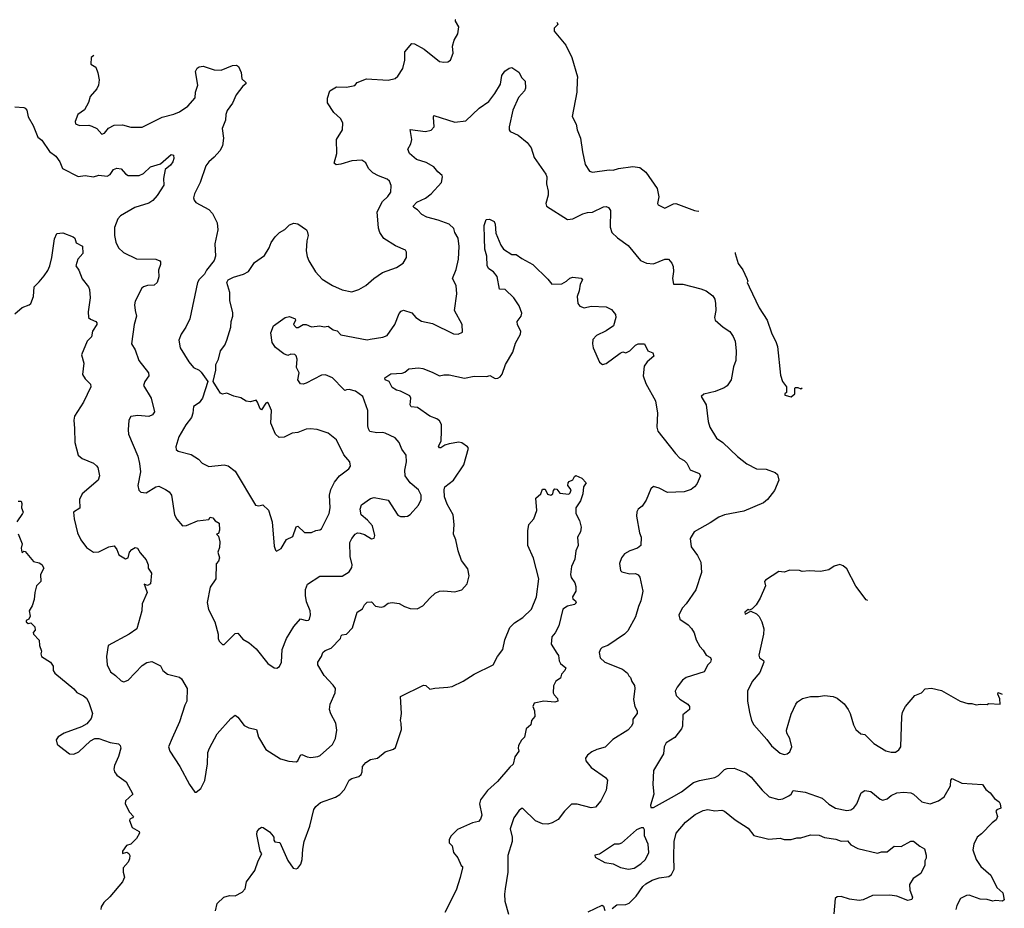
# Model space of a CAD drawing. Extents: x 1933546 to 2138868, y 524910 to 667279.
# Tile 466 of 466: x 2096965 to 2104048, y 629354 to 635747. Entities that reach past the tile are written whole.
import ezdxf

# ---------------------------------------------------------------- set-up
doc = ezdxf.new("R2010")
doc.units = 0

msp = doc.modelspace()

# ---------------------------------------------------------------- linework, layer by layer
at = {"layer": '0CON10XD'}
for points in [[(2097497.4, 635487.9), (2097480, 635475), (2097477.5, 635427.5), (2097512.5, 635405), (2097528, 635365), (2097535.8, 635315), (2097531.9, 635275), (2097519.8, 635250.2), (2097472.9, 635195), (2097459.9, 635150.1), (2097431.1, 635098.9), (2097383.8, 635065), (2097363.3, 635015), (2097366.4, 634996.4), (2097395, 634984.3), (2097462.7, 634987.3), (2097485, 634981.4), (2097519.2, 634965), (2097555, 634922.5), (2097575, 634931.4), (2097605, 634965.6), (2097645, 634987.5), (2097705, 634990.5), (2097765, 634974.4), (2097845, 634972.9), (2097990, 635045), (2098075, 635066.7), (2098115, 635084.5), (2098174.6, 635125.4), (2098226.9, 635185), (2098230.6, 635225), (2098245.8, 635275), (2098230, 635375), (2098241.2, 635398.8), (2098255, 635408.6), (2098285, 635412.5), (2098365, 635386.7), (2098415, 635383.8), (2098495, 635416.2), (2098525, 635418.8), (2098538.8, 635408.8), (2098557.7, 635367.7), (2098562.3, 635322.3), (2098592.5, 635295), (2098592.5, 635285), (2098570.4, 635269.5), (2098522, 635205), (2098496, 635145), (2098457, 635093), (2098447.8, 635065), (2098444.7, 635025), (2098422.1, 634965), (2098431.1, 634895), (2098425, 634840), (2098405, 634802.5), (2098365, 634757.1), (2098325, 634724), (2098304.3, 634695), (2098264.3, 634575.7), (2098222, 634495), (2098216.2, 634465), (2098219.6, 634449.5), (2098232.7, 634432.7), (2098325, 634380), (2098353, 634353), (2098385.7, 634285.7), (2098390, 634235), (2098370, 634135), (2098372.5, 634045), (2098363.3, 634015), (2098308.8, 633945), (2098294, 633915), (2098255, 633876.7), (2098244.1, 633855.9), (2098190, 633595), (2098161.2, 633535), (2098125.8, 633484.2), (2098109.3, 633440.7), (2098118.8, 633385), (2098182, 633285), (2098215, 633243.8), (2098255.9, 633225.9), (2098271.7, 633211.7), (2098317.5, 633145), (2098280, 633025), (2098255, 632991.2), (2098216.4, 632963.6), (2098211.2, 632915), (2098201.2, 632885), (2098159.1, 632830.9), (2098110.6, 632745), (2098088, 632675), (2098091.2, 632655), (2098105, 632642.5), (2098198.3, 632618.3), (2098252.5, 632585), (2098277, 632557), (2098325, 632532.5), (2098435, 632544), (2098465, 632538), (2098515, 632498.8), (2098662.5, 632255), (2098685, 632250), (2098715, 632257.5), (2098755, 632217.5), (2098780.8, 632135), (2098795, 631960), (2098805, 631930), (2098813, 631923), (2098846.4, 631943.6), (2098885, 632006.7), (2098931.1, 632028.9), (2098955, 632099.5), (2098965, 632102.2), (2099015, 632058.1), (2099065, 632057.8), (2099095, 632072.9), (2099125, 632077.8), (2099135.5, 632085), (2099191.5, 632195), (2099199.2, 632235), (2099193, 632327), (2099202.8, 632367.2), (2099230.6, 632419.4), (2099265, 632464), (2099333.3, 632515), (2099344, 632535), (2099339.2, 632565), (2099296.8, 632616.8), (2099245, 632723.8), (2099185, 632773.3), (2099105, 632798.8), (2099054.1, 632804.1), (2099025, 632800.8), (2098965, 632775.8), (2098925, 632771.9), (2098867.8, 632742.2), (2098832.1, 632742.1), (2098804.5, 632765), (2098771.9, 632845), (2098775.7, 632935), (2098755, 632986.7), (2098745, 632993.3), (2098735, 632988.8), (2098705, 632940), (2098695, 632946.2), (2098676.1, 632996.1), (2098665, 633009.2), (2098625, 632997.1), (2098595, 633001.2), (2098555, 633026.2), (2098505, 633037.5), (2098455, 633060), (2098425, 633052.5), (2098410.7, 633060.7), (2098387.5, 633092.5), (2098357.5, 633145), (2098376.7, 633225), (2098376.7, 633265), (2098396.2, 633305), (2098410, 633365), (2098440, 633405), (2098455, 633440), (2098483.3, 633535), (2098486.7, 633575), (2098498.8, 633615), (2098498.3, 633638.3), (2098476.4, 633726.4), (2098476.2, 633785), (2098455.8, 633855), (2098465.8, 633875), (2098504, 633895), (2098576.2, 633915), (2098610, 633935), (2098655, 633998.8), (2098725, 634049.2), (2098760.5, 634105), (2098775, 634144), (2098803.8, 634185), (2098833.6, 634216.4), (2098872.4, 634237.6), (2098905, 634270), (2098936.1, 634283.9), (2098965, 634278.8), (2099027.5, 634235), (2099033.3, 634225), (2099040, 634195), (2099030, 634155), (2099026.2, 634085), (2099034.2, 634044.2), (2099045, 634012.5), (2099092.3, 633932.3), (2099140.9, 633880.9), (2099215, 633834), (2099285, 633804), (2099355, 633790), (2099403.9, 633806.1), (2099455, 633833.3), (2099513.3, 633885), (2099575, 633928), (2099676.7, 633965), (2099722.5, 633995), (2099747.5, 634035), (2099747.5, 634075), (2099739.3, 634089.3), (2099669.3, 634119.3), (2099585, 634173.3), (2099556.4, 634216.4), (2099547.3, 634247.3), (2099536.2, 634365), (2099575, 634438), (2099614, 634475), (2099635.7, 634505), (2099636.9, 634555), (2099625.8, 634585), (2099608.9, 634598.9), (2099545, 634622.9), (2099505, 634645.6), (2099474.4, 634675), (2099455, 634718), (2099426.4, 634736.4), (2099355, 634730.6), (2099275, 634706.2), (2099241.7, 634701.7), (2099226.2, 634715), (2099247.5, 634785), (2099243.3, 634885), (2099286.2, 634955), (2099288.8, 635005), (2099273.3, 635035), (2099225, 635080), (2099179.3, 635149.3), (2099178.2, 635181.8), (2099196.7, 635235), (2099245, 635264.7), (2099315, 635260.6), (2099375, 635273.8), (2099392.5, 635295), (2099459.1, 635320.9), (2099615, 635310.8), (2099665.7, 635324.3), (2099685, 635341.2), (2099722.2, 635395), (2099735.6, 635454.4), (2099735.5, 635514.5), (2099785, 635575.6), (2099805, 635572.9), (2099874.4, 635534.4), (2099985, 635446.7), (2100015, 635441.2), (2100045, 635443.3), (2100063.6, 635456.4), (2100083.8, 635505), (2100078.8, 635555), (2100091.3, 635598.7), (2100116, 635645), (2100124, 635695), (2100100, 635735), (2100100, 635745), (2100098.6, 635746.7)], [(2100829.9, 635725.9), (2100832.5, 635725.9), (2100837, 635713), (2100810, 635685), (2100810, 635665), (2100893.6, 635563.6), (2100936.7, 635475), (2100977.5, 635335), (2100975, 635310), (2100973.6, 635226.4), (2100939.3, 635049.3), (2100968.8, 634995), (2100976.2, 634955), (2101000, 634895), (2101013.3, 634795), (2101033.3, 634705), (2101065, 634657.5), (2101085, 634650), (2101205, 634665.8), (2101235, 634664.4), (2101273.8, 634676.2), (2101375, 634690), (2101425, 634683.8), (2101470.4, 634650.5), (2101551.7, 634531.7), (2101563, 634473), (2101553.8, 634425), (2101557.5, 634415), (2101605, 634390), (2101668.3, 634421.7), (2101685, 634423.3), (2101820, 634375), (2101845, 634370), (2101851, 634370.5)], [(2099316.9, 633083.1), (2099305, 633080), (2099295, 633088), (2099215, 633169.4), (2099165, 633192.5), (2099135, 633188.2), (2099025, 633130.8), (2099003.8, 633123.8), (2098985, 633126.2), (2098966, 633155), (2098976, 633205), (2098955.7, 633245.7), (2098960, 633305), (2098955, 633328.8), (2098945, 633338), (2098915, 633341.2), (2098895, 633330), (2098865, 633341.8), (2098805, 633389.6), (2098780.4, 633425), (2098772.5, 633495), (2098791.1, 633545), (2098875, 633603.8), (2098905, 633611.2), (2098946.7, 633595), (2098950, 633585), (2098935.8, 633555), (2098955, 633532.5), (2098967.9, 633532.1), (2099005, 633553.3), (2099025, 633553.3), (2099065, 633536.2), (2099125, 633544), (2099155, 633536.2), (2099185, 633541.4), (2099221.2, 633515), (2099247.7, 633507.7), (2099275, 633480.6), (2099465, 633444.4), (2099487.3, 633447.3), (2099578.3, 633461.7), (2099608.8, 633475), (2099664, 633555), (2099695, 633633.3), (2099709.7, 633650.3), (2099725, 633655.8), (2099785, 633637.5), (2099815, 633604.2), (2099855, 633577.5), (2099935, 633560), (2100085, 633486.2), (2100120, 633485), (2100150.7, 633499.3), (2100147.5, 633555), (2100093.5, 633655), (2100110, 633775), (2100105.4, 633835), (2100077.7, 633885), (2100105, 633948.8), (2100120.5, 634025), (2100125.6, 634115), (2100119.4, 634175), (2100095.6, 634215), (2100087.1, 634245), (2100055.4, 634275.3), (2099975, 634305.4), (2099895, 634325.3), (2099858.9, 634345), (2099827.8, 634377.8), (2099800, 634395), (2099796.2, 634405), (2099822.9, 634435), (2099885, 634462.7), (2099925.7, 634495), (2099998.8, 634575), (2100006.2, 634615), (2100003.8, 634625), (2099972.4, 634652.4), (2099945, 634688), (2099890.2, 634720.2), (2099820.4, 634740.4), (2099768, 634785), (2099756.7, 634815), (2099777.6, 634852.4), (2099785.6, 634885), (2099773, 634957), (2099885, 634942.5), (2099925, 634951.2), (2099947.5, 634975), (2099941.2, 635045), (2099945, 635056.7), (2100095, 635010), (2100175, 635019.2), (2100269.6, 635110.4), (2100340.7, 635159.3), (2100383.4, 635216.6), (2100425, 635283.3), (2100434.4, 635345.6), (2100455, 635377.5), (2100485, 635397.5), (2100505, 635402.5), (2100555, 635370), (2100578.3, 635328.3), (2100602, 635305), (2100603.8, 635255), (2100596, 635235), (2100552.6, 635187.4), (2100513.5, 635095), (2100485.8, 634975), (2100486, 634955), (2100493.2, 634943.2), (2100550, 634915), (2100615, 634863.3), (2100644.2, 634824.2), (2100667.1, 634755), (2100749.4, 634635), (2100756.9, 634615), (2100755.6, 634565), (2100765.8, 634514.2), (2100765.7, 634485), (2100749.2, 634425), (2100753.8, 634405), (2100905, 634309.4), (2100945, 634313.1), (2101015, 634350), (2101050.3, 634359.7), (2101085, 634362.9), (2101165, 634401.4), (2101185, 634402.5), (2101200, 634395), (2101215.7, 634375), (2101213.8, 634255), (2101223.8, 634215), (2101265, 634176.2), (2101342.7, 634122.7), (2101431.2, 634015), (2101474.3, 633994.3), (2101525, 633990.8), (2101605, 634023.8), (2101633.3, 634023.3), (2101656.7, 633995), (2101665, 633970), (2101668, 633935), (2101662, 633885), (2101667.5, 633845), (2101735, 633844.4), (2101865, 633810.6), (2101903.3, 633795), (2101951.1, 633761.1), (2101965.3, 633735.3), (2101970, 633705), (2101972.5, 633655), (2101962.5, 633605), (2101968, 633585), (2102025, 633533.8), (2102072.7, 633502.7), (2102098.3, 633468.3), (2102110.8, 633435), (2102118, 633365), (2102115.9, 633295.9), (2102101.1, 633248.9), (2102082.5, 633155), (2102055, 633113.8), (2102032.7, 633097.3), (2101967, 633073), (2101886.4, 633053.6), (2101867.5, 633035), (2101903.3, 632975), (2101918, 632855), (2101930.8, 632815), (2101978.8, 632735), (2102023.8, 632705), (2102128.6, 632605), (2102195, 632552.5), (2102265, 632516), (2102335, 632512), (2102399.7, 632489.7), (2102416, 632475), (2102426, 632435), (2102395, 632360), (2102344.5, 632295.5), (2102315, 632270), (2102175, 632210.6), (2102035, 632184.5), (2101995, 632168.1), (2101932.2, 632127.8), (2101816.7, 632063.3), (2101788.8, 632015), (2101795.8, 631955), (2101841.5, 631891.5), (2101865.3, 631845.3), (2101869.6, 631770.4), (2101829.2, 631645), (2101760, 631545), (2101732, 631515), (2101706.2, 631465), (2101713.3, 631435), (2101773.3, 631393.3), (2101797.6, 631367.6), (2101817.1, 631335), (2101832.5, 631285), (2101857.7, 631237.7), (2101882, 631212), (2101904.4, 631174.4), (2101935, 631157.5), (2101938.8, 631145), (2101933.8, 631125), (2101914.3, 631105.7), (2101888.8, 631055), (2101758.6, 631015), (2101733.1, 630995), (2101694.2, 630945), (2101680.8, 630915), (2101688, 630885), (2101715, 630858), (2101771.4, 630821.4), (2101784, 630805), (2101784.2, 630785), (2101734.5, 630745), (2101732.3, 630665), (2101725, 630645.7), (2101676.7, 630583.3), (2101614.6, 630545), (2101602.3, 630515), (2101596.9, 630465), (2101524.3, 630345.7), (2101519.4, 630245), (2101526.2, 630175), (2101503.3, 630095), (2101505, 630080), (2101525, 630080), (2101655, 630150.8), (2101725, 630193.1), (2101812, 630258), (2101855, 630273.1), (2101965.5, 630294.5), (2101991.3, 630308.7), (2102035, 630353.1), (2102055, 630360), (2102105, 630362.9), (2102188.8, 630328.8), (2102227.7, 630297.7), (2102306, 630205), (2102355.6, 630155.6), (2102425, 630135.7), (2102455, 630140.6), (2102497.8, 630162.2), (2102514.6, 630175.4), (2102529.5, 630200.5), (2102615, 630188.9), (2102737, 630147), (2102785, 630102.5), (2102833.8, 630075), (2102915, 630056.9), (2102945, 630063.5), (2102965, 630077.1), (2102988.2, 630105), (2103019.2, 630185), (2103045, 630201.4), (2103087.5, 630195), (2103155, 630139.2), (2103175, 630131.9), (2103205, 630141.5), (2103234.4, 630165), (2103275, 630184.5), (2103325, 630189.4), (2103375, 630184.4), (2103394.6, 630174.6), (2103455, 630118.8), (2103515, 630105.7), (2103575, 630126.9), (2103614.6, 630155.4), (2103660, 630235), (2103664.4, 630275), (2103672.1, 630287.9), (2103743.3, 630255), (2103891.2, 630245), (2103915, 630208), (2103945.7, 630185), (2103977.5, 630145), (2104010.2, 630120.2), (2104018.6, 630105), (2104023.3, 630075), (2103995, 630062.9), (2103988, 630052), (2103998, 630015), (2103990.5, 629989.5), (2103961.3, 629968.7), (2103885, 629888.9), (2103853.3, 629865), (2103828.5, 629815), (2103821.1, 629775), (2103844.5, 629705), (2103880, 629655), (2103951.8, 629591.8), (2103993.5, 629503.5), (2104036.7, 629465), (2104048, 629415), (2104035, 629404.4), (2103985, 629410), (2103965, 629406.2), (2103925, 629417.5), (2103875, 629418.9), (2103795, 629447.5), (2103775, 629446), (2103733.8, 629425), (2103706, 629375), (2103700, 629345)], [(2096930.3, 635120.3), (2096995, 635115.6), (2097005, 635110), (2097015.7, 635095), (2097027.2, 635047.2), (2097061.5, 634985), (2097095, 634902.5), (2097125, 634878.8), (2097178.8, 634798.8), (2097224.5, 634765), (2097254, 634725), (2097273.8, 634675), (2097385, 634617.8), (2097435, 634625.5), (2097495, 634616.7), (2097535, 634629.1), (2097595, 634620), (2097615, 634633.8), (2097640.9, 634669.1), (2097665, 634678.8), (2097695, 634673.8), (2097726.8, 634636.8), (2097745, 634625.8), (2097825, 634626), (2097855, 634640.6), (2097905, 634688.2), (2097979.1, 634710.9), (2098055, 634776), (2098072.5, 634772.5), (2098073, 634747), (2098066.1, 634723.9), (2098048.8, 634701.2), (2098010.9, 634669.1), (2098000, 634605), (2098002.8, 634557.2), (2097955, 634482), (2097922, 634445), (2097895, 634425.8), (2097794, 634395), (2097689.2, 634335), (2097670.6, 634315), (2097647.6, 634252.4), (2097646.9, 634195), (2097657.8, 634145), (2097676, 634105), (2097711.1, 634071.1), (2097805, 634026), (2097945, 634023.3), (2097972.5, 634012.5), (2097977.5, 634005), (2097978.5, 633985), (2097964.5, 633945), (2097966.7, 633896.7), (2097953.1, 633856.9), (2097932.9, 633837.1), (2097885, 633834.6), (2097855, 633825.5), (2097844.3, 633815), (2097795, 633722.5), (2097790, 633695), (2097795.6, 633655), (2097805.5, 633615), (2097788.4, 633555), (2097768.6, 633415), (2097795, 633371.2), (2097822.9, 633295), (2097891.4, 633205), (2097892.9, 633185), (2097864.3, 633145), (2097856, 633115), (2097911.4, 633025), (2097934, 632925), (2097920, 632905), (2097895, 632891.1), (2097815, 632899.5), (2097765, 632891.2), (2097749.2, 632865), (2097744.3, 632795), (2097748.6, 632765), (2097815.5, 632605.5), (2097826.9, 632555), (2097833.1, 632495), (2097816, 632395), (2097821.7, 632361.7), (2097837, 632347), (2097875, 632341.8), (2097945, 632385.6), (2097965, 632390.8), (2098015, 632365.8), (2098039.7, 632349.7), (2098058, 632325), (2098079.2, 632185), (2098095, 632153.8), (2098136, 632106), (2098165, 632108), (2098245, 632142), (2098325, 632150), (2098335, 632166.7), (2098355, 632162.5), (2098371.7, 632141.7), (2098400, 632125), (2098402.5, 632075), (2098395, 632050), (2098380, 632045), (2098395, 632030), (2098405, 631990), (2098401.2, 631948.8), (2098390, 631915), (2098403.3, 631875), (2098395, 631852.5), (2098378.3, 631831.7), (2098375.7, 631724.3), (2098335.7, 631665), (2098314, 631555), (2098324.1, 631504.1), (2098368.8, 631415), (2098393.3, 631325), (2098392.5, 631295), (2098400, 631275), (2098423, 631253), (2098435, 631252.5), (2098515, 631330), (2098535, 631332.5), (2098570.7, 631290.7), (2098616.2, 631265), (2098665, 631220), (2098751.2, 631115), (2098795, 631083.8), (2098815, 631081.2), (2098835, 631093.3), (2098848, 631125), (2098853.1, 631215), (2098885.3, 631294.7), (2098938, 631382), (2098985, 631436.7), (2099026.5, 631423.5), (2099043.3, 631426.7), (2099049.4, 631435), (2099056.9, 631465), (2099054.5, 631495), (2099027.6, 631557.6), (2099020, 631605), (2099022.2, 631647.7), (2099035, 631685.8), (2099125, 631742.9), (2099285, 631744.5), (2099335, 631775.6), (2099354.6, 631805), (2099357.5, 631825), (2099342.2, 631885), (2099340.6, 631985), (2099354.2, 632015), (2099378.8, 632045), (2099395, 632054), (2099415, 632052.5), (2099445, 632043.1), (2099495, 632012.9), (2099515, 632016.2), (2099519.1, 632035), (2099502.3, 632105), (2099466.2, 632146.2), (2099420.8, 632185), (2099414, 632225), (2099425, 632256.7), (2099488.6, 632301.4), (2099515, 632308.9), (2099615, 632290), (2099685, 632182), (2099705, 632173.3), (2099735, 632173.1), (2099755, 632175.8), (2099775, 632187.5), (2099835, 632254), (2099852.9, 632295), (2099852.5, 632325), (2099835, 632363.3), (2099774.2, 632415), (2099738.6, 632465), (2099736.7, 632506.7), (2099748.2, 632565), (2099744.5, 632614.4), (2099715, 632656.2), (2099694.3, 632704.3), (2099665, 632737.5), (2099595, 632772.5), (2099575, 632777.5), (2099535, 632773.5), (2099484, 632785), (2099473.5, 632803.5), (2099470.5, 632825), (2099470.6, 632935), (2099432.9, 633035), (2099380, 633075), (2099335, 633085.7), (2099316.9, 633083.1)], [(2096930.3, 633629.7), (2096983.3, 633675), (2097034.4, 633695.6), (2097044.5, 633705.6), (2097064.2, 633755), (2097068, 633825), (2097105, 633860), (2097140, 633905), (2097167.3, 633942.7), (2097181.8, 633975), (2097197.3, 634035), (2097215, 634170), (2097231.7, 634208.3), (2097275, 634212.5), (2097350, 634185), (2097362.5, 634175), (2097372.3, 634142.3), (2097417.5, 634117.5), (2097418.8, 634065), (2097383.3, 634025), (2097370, 633975), (2097390.8, 633945), (2097415, 633883.3), (2097461.2, 633825), (2097466.1, 633806.1), (2097471.2, 633745), (2097458, 633645), (2097461.2, 633605), (2097475, 633592), (2097512.5, 633575), (2097520, 633565), (2097520, 633555), (2097490, 633505), (2097481.2, 633465), (2097450, 633435), (2097410, 633335), (2097426, 633275), (2097416.2, 633195), (2097435, 633163.3), (2097473.3, 633125), (2097476, 633105), (2097424.2, 632995.8), (2097360, 632895), (2097354.2, 632865), (2097360, 632805), (2097361.4, 632705), (2097386, 632615), (2097415, 632590), (2097495, 632556.2), (2097517, 632537), (2097526.2, 632525), (2097538.8, 632465), (2097528.8, 632435), (2097414.5, 632335.5), (2097395.8, 632295), (2097396.9, 632233.1), (2097352, 632205), (2097355.8, 632155), (2097380.8, 632055), (2097406, 632005), (2097445, 631950), (2097495, 631916.7), (2097535, 631918), (2097607.5, 631955), (2097645, 631962), (2097664.5, 631935), (2097677.4, 631897.4), (2097725, 631867.9), (2097745, 631875.8), (2097754.4, 631915), (2097772.2, 631935), (2097795, 631948.6), (2097813.3, 631945), (2097831.1, 631911.1), (2097875, 631860), (2097888.1, 631825), (2097890.3, 631800.3), (2097912.5, 631765), (2097905, 631687.5), (2097885, 631676.2), (2097860, 631685), (2097867.5, 631667.5), (2097881.2, 631625), (2097846.1, 631543.9), (2097843.8, 631495), (2097806.7, 631365), (2097752.5, 631325), (2097600.8, 631245), (2097588.9, 631165), (2097594.2, 631105), (2097618.6, 631055), (2097655, 631030), (2097695, 630991.2), (2097713.1, 630983.1), (2097745, 630994.5), (2097845, 631100.8), (2097878.8, 631121.2), (2097915, 631129.2), (2097977.7, 631097.7), (2097995.7, 631065.7), (2098028.8, 631038.8), (2098115, 631015.8), (2098130, 631005), (2098170, 630935), (2098168.6, 630845), (2098152.5, 630815), (2098115.7, 630695), (2098062, 630578), (2098036, 630515), (2098044, 630485), (2098118, 630375), (2098186.7, 630245), (2098225, 630190), (2098235, 630190), (2098267.5, 630215), (2098295.8, 630274.2), (2098315.6, 630394.4), (2098318.9, 630475), (2098329.4, 630505), (2098385, 630608.8), (2098485, 630720), (2098515, 630743.3), (2098535, 630730), (2098579.6, 630669.5), (2098612.5, 630652.5), (2098669.6, 630639.5), (2098682, 630585), (2098735, 630497.5), (2098840.4, 630430.5), (2098902.3, 630412.3), (2098955, 630408), (2098965, 630413.8), (2098984.6, 630455.4), (2098995, 630460.8), (2099032.7, 630442.7), (2099058.3, 630438.3), (2099110, 630445), (2099126, 630454), (2099215, 630533.3), (2099236, 630575), (2099246.2, 630635), (2099238.8, 630685), (2099202.1, 630752.1), (2099192.5, 630785), (2099197.3, 630822.7), (2099233.8, 630905), (2099236.7, 630935), (2099220.3, 630960.3), (2099155, 631028.8), (2099110, 631105), (2099108.8, 631125), (2099136, 631165), (2099146.2, 631195), (2099162, 631208), (2099206.2, 631225), (2099273.8, 631295), (2099277.5, 631315), (2099285, 631322.5), (2099315, 631326.7), (2099359.1, 631370.9), (2099393.3, 631485), (2099431.7, 631508.3), (2099445, 631536.7), (2099464.3, 631555.7), (2099495, 631558.8), (2099525, 631528), (2099565, 631519.2), (2099585, 631524), (2099615, 631548), (2099645, 631553.8), (2099695, 631546.2), (2099732.5, 631525), (2099775, 631510.8), (2099825, 631509.2), (2099865, 631528.8), (2099915, 631586), (2099955, 631620), (2099985, 631635.7), (2100015, 631638.8), (2100095, 631630.7), (2100145.8, 631645), (2100185, 631688), (2100198.9, 631745), (2100189.5, 631795), (2100144.4, 631855), (2100118.5, 631925), (2100102.2, 632005), (2100086.9, 632045), (2100091.4, 632115), (2100082.9, 632185), (2100040.8, 632260.8), (2100021.5, 632315), (2100018.2, 632365), (2100024.3, 632385), (2100086.2, 632435), (2100160, 632545), (2100193.3, 632665), (2100187.5, 632675), (2100145, 632702.5), (2100125, 632706.2), (2100055, 632695.7), (2100024.1, 632685.9), (2099995, 632666.7), (2099985, 632667.5), (2099977.5, 632677.5), (2099996.2, 632713.8), (2099998.6, 632788.6), (2099998.6, 632835), (2099985, 632862), (2099965, 632875.8), (2099915, 632894.3), (2099827.7, 632957.6), (2099782.2, 632962.2), (2099773.1, 632975), (2099778, 633025), (2099771.2, 633041.2), (2099704.3, 633074.3), (2099675, 633082), (2099645, 633100.8), (2099623.3, 633143.3), (2099593.3, 633155), (2099590.7, 633169.3), (2099635, 633198), (2099716.2, 633203.8), (2099735, 633210.5), (2099765, 633234.6), (2099835, 633241.9), (2099865, 633237.5), (2099932, 633212), (2099985, 633184), (2100015, 633192), (2100055, 633191.4), (2100165, 633167.8), (2100235, 633182.2), (2100325, 633180), (2100346, 633186), (2100385, 633166.2), (2100405, 633167.5), (2100421.7, 633178.3), (2100435, 633197.5), (2100459.4, 633265), (2100511.4, 633355), (2100531.1, 633418.9), (2100568, 633485), (2100570, 633505), (2100545, 633552.5), (2100544, 633575), (2100572.5, 633615), (2100578.1, 633635), (2100557.4, 633687.4), (2100518.6, 633745), (2100457.5, 633805), (2100417, 633807), (2100399.3, 633899.3), (2100372.6, 633932.6), (2100340, 633955), (2100327.5, 633975), (2100324.4, 634045), (2100310, 634095), (2100307.8, 634175), (2100306.2, 634265), (2100321.7, 634308.3), (2100345, 634312.5), (2100377.5, 634295), (2100385.8, 634275), (2100391.2, 634211.2), (2100425.8, 634125), (2100445, 634096.7), (2100505, 634056.7), (2100537.7, 634057.7), (2100577.7, 634027.7), (2100656.7, 633985), (2100765, 633881.2), (2100794.2, 633844.2), (2100865, 633846.7), (2100897.5, 633865), (2100921.7, 633888.3), (2100943.6, 633893.6), (2101005, 633886.2), (2101013.3, 633875), (2100998, 633845), (2100990.8, 633795), (2100975.8, 633755), (2100980, 633705), (2100993.8, 633685), (2101025, 633672.9), (2101075, 633686.9), (2101185, 633682), (2101222.7, 633662.7), (2101250, 633625), (2101253.3, 633605), (2101236.7, 633545), (2101185, 633508.8), (2101115, 633474), (2101089.2, 633445), (2101085.8, 633415), (2101091.4, 633385), (2101135, 633282.5), (2101157, 633267), (2101185, 633273.3), (2101285, 633348), (2101305, 633356.2), (2101325, 633350), (2101355, 633364.3), (2101395, 633406.2), (2101415, 633413.8), (2101460, 633415), (2101483.3, 633365), (2101519.6, 633349.5), (2101526.4, 633326.4), (2101478.8, 633285), (2101457.5, 633255), (2101451.2, 633185), (2101468.8, 633128.8), (2101538.2, 633005), (2101552.3, 632915), (2101548.2, 632815), (2101555.4, 632785.4), (2101682.5, 632625), (2101715, 632592.5), (2101745.6, 632575.6), (2101765, 632556.7), (2101788.3, 632508.3), (2101852.3, 632482.3), (2101863.3, 632465), (2101836.7, 632405), (2101820, 632385), (2101795, 632366), (2101745, 632350.6), (2101625, 632346.2), (2101565, 632376), (2101525, 632387.5), (2101505, 632372.5), (2101470.8, 632289.2), (2101442.5, 632247.5), (2101413.3, 632225), (2101404.1, 632205.9), (2101403.3, 632175), (2101423.8, 632055), (2101436.7, 632025), (2101433.8, 631965), (2101408.8, 631945), (2101353.8, 631925), (2101317, 631903), (2101294.1, 631875.9), (2101280, 631835), (2101287.5, 631785), (2101297.5, 631775), (2101355, 631760.8), (2101395, 631762), (2101415, 631753.8), (2101425, 631736.2), (2101447.7, 631635), (2101434.4, 631565), (2101415.5, 631524.5), (2101395, 631450), (2101339.7, 631350.3), (2101316, 631325), (2101195.7, 631244.3), (2101155, 631231.2), (2101142.2, 631217.8), (2101134.5, 631194.5), (2101140.8, 631155), (2101173.8, 631125), (2101302.5, 631075), (2101337.5, 631045), (2101346.4, 631026.4), (2101360, 631015), (2101369.2, 630985), (2101386.6, 630956.6), (2101389.4, 630935), (2101380, 630855), (2101391.1, 630805), (2101407.8, 630775), (2101407.5, 630755), (2101376.7, 630715), (2101376.7, 630685), (2101366.2, 630665), (2101338.8, 630635), (2101231.8, 630568.2), (2101176.6, 630513.4), (2101115.9, 630495.9)], [(2102112, 634072.3), (2102112.5, 634065), (2102133, 633993), (2102166.1, 633946.1), (2102196.7, 633885), (2102202.5, 633865), (2102197.5, 633855), (2102213.3, 633825), (2102284.3, 633674.3), (2102341.2, 633585), (2102372.5, 633495), (2102407.5, 633425), (2102415.8, 633395.8), (2102438.3, 633188.3), (2102453, 633143), (2102480, 633105), (2102480, 633065), (2102470, 633055), (2102470, 633045), (2102515, 633033.3), (2102540, 633055), (2102540, 633095), (2102545, 633100), (2102561.7, 633101.7), (2102585, 633090), (2102595, 633099.2)], [(2098373.6, 629335), (2098385, 629388.8), (2098432.5, 629435), (2098474.3, 629445.7), (2098515, 629444.3), (2098565, 629470.6), (2098586.7, 629495), (2098597.1, 629545), (2098656.2, 629625), (2098679.5, 629695), (2098706.2, 629745), (2098693.8, 629765), (2098670, 629885), (2098673, 629907), (2098687.5, 629925), (2098705, 629936.7), (2098717.5, 629935), (2098762.5, 629905), (2098780, 629885), (2098793.3, 629865), (2098793.9, 629843.9), (2098801.2, 629831.2), (2098837.5, 629827.5), (2098895, 629697.5), (2098931.7, 629641.7), (2098955, 629637.5), (2098965, 629642.5), (2098987.7, 629672.3), (2098998, 629705), (2099001.2, 629778.8), (2099012.5, 629835), (2099053.1, 629945), (2099081.9, 630065), (2099095, 630087.5), (2099130, 630115), (2099236.2, 630153.8), (2099267.8, 630172.2), (2099302.4, 630207.6), (2099335, 630276), (2099355, 630288.6), (2099405, 630302.5), (2099422.5, 630317.5), (2099429.5, 630335), (2099431.8, 630375), (2099455, 630402.9), (2099488.8, 630425), (2099538.8, 630435), (2099595, 630478.6), (2099655, 630498), (2099668.3, 630511.7), (2099710.7, 630639.3), (2099710, 630685), (2099703.3, 630705), (2099712.5, 630755), (2099705, 630877.5), (2099870.7, 630959.3), (2099887, 630957), (2099915, 630930), (2099951.2, 630938.8), (2100045, 630945.6), (2100075, 630948.8), (2100155, 630987.5), (2100235, 631039.2), (2100370, 631105), (2100403.3, 631165), (2100440, 631215), (2100453.8, 631285), (2100490, 631375), (2100525, 631407.5), (2100585, 631446.9), (2100646.7, 631505), (2100682.2, 631595), (2100699.2, 631725), (2100661.9, 631871.9), (2100620, 631965), (2100619.3, 632070.7), (2100627.5, 632115), (2100663.3, 632155), (2100686, 632215), (2100677.5, 632305), (2100713.8, 632336.2), (2100725, 632370), (2100745, 632370), (2100762.3, 632332.3), (2100785, 632326.7), (2100800, 632335), (2100805, 632360), (2100815, 632372.5), (2100829.3, 632369.3), (2100850.4, 632340.5), (2100915, 632332.5), (2100926.1, 632343.9), (2100933.3, 632365), (2100907.5, 632395), (2100910, 632415), (2100917.5, 632425), (2100944, 632436), (2100955, 632460), (2100965, 632467.5), (2101008.3, 632448.3), (2101040, 632415), (2101020, 632385), (2101016.2, 632335), (2100999.4, 632285), (2100966.1, 632233.9), (2100965.8, 632195), (2100992.5, 632145), (2101003.3, 632095), (2100998.8, 632061.2), (2100978, 632025), (2100982, 631965), (2100966, 631925), (2100958.6, 631865), (2100935, 631812.5), (2100928.1, 631755), (2100932.7, 631732.7), (2100958, 631695), (2100965, 631670), (2100966, 631635), (2100941.9, 631595), (2100945, 631581.2), (2100963.8, 631565), (2100968.3, 631551.7), (2100955, 631538.8), (2100905, 631526.9), (2100872.5, 631505), (2100843.3, 631385), (2100816, 631335), (2100792.3, 631307.7), (2100787.5, 631255), (2100829.3, 631189.3), (2100841.7, 631171.7), (2100845.8, 631135), (2100854.6, 631114.6), (2100893.3, 631085), (2100886.2, 631065), (2100862.1, 631037.9), (2100855, 631010), (2100822.4, 630987.6), (2100804.2, 630955), (2100803.3, 630905), (2100809.3, 630889.3), (2100833.6, 630863.6), (2100836.7, 630845), (2100815, 630836.2), (2100735.8, 630844.2), (2100665, 630830), (2100657.5, 630805), (2100667.5, 630775), (2100670, 630735), (2100647.5, 630705), (2100642.5, 630675), (2100608, 630645), (2100595.6, 630585), (2100575.7, 630564.3), (2100554, 630525), (2100550, 630505), (2100555.7, 630485), (2100526.1, 630443.9), (2100515, 630390), (2100490.3, 630369.7), (2100402.8, 630267.2), (2100329.2, 630200.8), (2100279.4, 630135), (2100271.9, 630105), (2100288.8, 630025), (2100280, 629995), (2100265, 629979.4), (2100221.8, 629968.2), (2100115, 629920.8), (2100068.8, 629875), (2100055, 629850), (2100053.8, 629825), (2100075, 629802.5), (2100086.7, 629755), (2100117, 629717), (2100141.7, 629661.7), (2100150, 629655), (2100150, 629645), (2100134, 629575), (2100103.8, 629485), (2100022.5, 629325)], [(2096955, 632283.3), (2096975, 632282.5), (2096981.2, 632265), (2096978.8, 632235), (2096990, 632205), (2096986.2, 632195), (2096945, 632133.3)], [(2096955, 632047.5), (2096983, 631977), (2096976.7, 631945), (2096980, 631915), (2096985, 631912.5), (2096995, 631922.5), (2097005, 631920), (2097065, 631849.2), (2097105, 631840), (2097125, 631826.7), (2097139.3, 631800.7), (2097115.8, 631754.2), (2097116.2, 631705), (2097086.7, 631675), (2097073.3, 631625), (2097070, 631575), (2097055, 631530), (2097033.8, 631495), (2097040, 631455), (2097030, 631435), (2097012.5, 631425), (2097012.5, 631415), (2097025, 631402.5), (2097045, 631407.5), (2097075, 631380), (2097076.2, 631355), (2097063, 631337), (2097063.3, 631325), (2097105, 631282.5), (2097106.7, 631245), (2097120.8, 631205), (2097116.7, 631185), (2097122.5, 631165), (2097186.7, 631125), (2097206.7, 631095), (2097206.7, 631065), (2097218.8, 631045), (2097355, 630932.5), (2097376.8, 630906.8), (2097425, 630882.5), (2097446.2, 630865), (2097462, 630835), (2097488, 630755), (2097479.7, 630720.3), (2097448.8, 630681.2), (2097410.3, 630659.7), (2097285, 630614), (2097242.1, 630587.9), (2097226.7, 630565), (2097233.8, 630535), (2097250.9, 630520.9), (2097324.3, 630464.3), (2097355, 630462.5), (2097389.3, 630480.7), (2097475, 630558), (2097505, 630576), (2097535, 630575.8), (2097615, 630547.5), (2097676.1, 630536.1), (2097687.5, 630525), (2097693.3, 630505), (2097676.2, 630445), (2097647.7, 630382.3), (2097642, 630355), (2097646.2, 630335), (2097662.7, 630312.7), (2097730, 630265), (2097780, 630175), (2097725, 630126.7), (2097724.4, 630105.6), (2097755, 630046.2), (2097783.3, 630015), (2097775.8, 630004.2), (2097756.7, 629995), (2097754.2, 629985.8), (2097774.5, 629935), (2097825, 629906.7), (2097826, 629895), (2097805.8, 629855), (2097765, 629816.2), (2097734, 629805), (2097704.2, 629765), (2097705, 629747.5), (2097735, 629757.5), (2097749.3, 629749.3), (2097756.7, 629735), (2097755, 629710), (2097746.2, 629685), (2097710, 629645), (2097709.1, 629615), (2097717.9, 629577.9), (2097705, 629544.2), (2097614.5, 629435.5)], [(2103065.6, 631568.6), (2103055, 631572), (2102980.3, 631670.3), (2102915.8, 631795.8), (2102888.3, 631818.3), (2102865, 631826.7), (2102825, 631816.2), (2102785, 631788.8), (2102725, 631776.2), (2102645, 631781.2), (2102595, 631776.7), (2102575, 631783.3), (2102505, 631787.5), (2102465, 631772.5), (2102425, 631777.5), (2102330, 631715), (2102323.8, 631705), (2102330, 631675), (2102292.5, 631585), (2102263.6, 631536.4), (2102235, 631507.5), (2102215, 631500), (2102205, 631502.5), (2102181.2, 631485), (2102185, 631471.2), (2102225, 631492.5), (2102265, 631473.3), (2102283.8, 631453.8), (2102303.9, 631413.9), (2102318, 631365), (2102316.9, 631325), (2102281.9, 631175), (2102288, 631155), (2102316.3, 631136.3), (2102318.6, 631125), (2102288.5, 631051.5), (2102234.5, 630985.5), (2102200.8, 630915), (2102200.8, 630845), (2102214.2, 630764.2), (2102228.8, 630705), (2102246.2, 630675), (2102339.3, 630569.3), (2102372.4, 630522.4), (2102435, 630470), (2102465, 630460), (2102485, 630464.2), (2102505, 630478.8), (2102519.4, 630515), (2102505.8, 630575), (2102482.5, 630615), (2102481.8, 630635), (2102515, 630750), (2102547.5, 630822.5), (2102560.9, 630839.1), (2102597.4, 630862.6), (2102655, 630878.5), (2102712.3, 630877.7), (2102755, 630885.7), (2102816.8, 630876.8), (2102845, 630866), (2102895.4, 630825.5), (2102924.3, 630785), (2102939.2, 630755), (2102962, 630675), (2102980.4, 630640.5), (2103015, 630610), (2103045, 630603.3), (2103109.3, 630539.3), (2103195, 630487.5), (2103235, 630477.5), (2103265, 630477.5), (2103290, 630495), (2103302.5, 630515), (2103310, 630735), (2103316, 630765), (2103336.2, 630805), (2103403.3, 630885), (2103452.5, 630905), (2103478.3, 630931.7), (2103525, 630938.6), (2103595, 630920.8), (2103730, 630845), (2103785, 630827.5), (2103815, 630827.5), (2103845, 630817.5), (2103875, 630822.5), (2103925, 630820), (2103935, 630827.5), (2104018.3, 630821.7), (2104015, 630860), (2104001.2, 630895), (2104005, 630906.7), (2104032.3, 630895.3)], [(2101115.9, 630495.9), (2101080.3, 630479.7), (2101048.8, 630455), (2101036.2, 630435), (2101036.7, 630415), (2101076.1, 630366.1), (2101180, 630295), (2101193.3, 630275), (2101184.2, 630205), (2101145, 630128), (2101107.9, 630082.1), (2101075, 630077.5), (2100975, 630103.1), (2100935, 630102), (2100885, 630052), (2100838.3, 629991.7), (2100795, 629968.1), (2100765, 629959.4), (2100725, 629961.5), (2100675, 629983.4), (2100585, 630071.2), (2100575, 630071.2), (2100555.8, 630054.2), (2100518.6, 630005), (2100494.4, 629925), (2100508.6, 629865), (2100508.6, 629835), (2100475.6, 629734.4), (2100475.5, 629615), (2100457.5, 629495), (2100452.5, 629455), (2100456, 629405), (2100482.3, 629312.3)], [(2101227, 629353), (2101260.7, 629379.3), (2101325, 629382.2), (2101350.2, 629389.8), (2101399.6, 629440.5), (2101448.8, 629511.2), (2101469.5, 629530.5), (2101515, 629556.2), (2101565, 629572.1), (2101635, 629583.1), (2101655, 629596.2), (2101672.5, 629635), (2101671.5, 629725), (2101673.3, 629835), (2101688.6, 629895), (2101755, 629974.2), (2101825, 630029.2), (2101882.2, 630057.8), (2101915, 630064.5), (2101965, 630055.6), (2102015, 630061.2), (2102035, 630054), (2102110.9, 629990.9), (2102205, 629930), (2102245, 629878), (2102335, 629855.8), (2102355, 629852), (2102435, 629858.8), (2102465, 629850), (2102515, 629848.8), (2102555, 629860), (2102585, 629860), (2102655, 629883.3), (2102715, 629880), (2102755, 629863.8), (2102835, 629851.2), (2102875, 629836), (2102919.2, 629839.2), (2102945, 629810), (2102993.3, 629785), (2103135, 629750.6), (2103165, 629759.4), (2103205, 629759.2), (2103255, 629800), (2103305, 629798), (2103375, 629836.7), (2103395, 629837.5), (2103440, 629800), (2103473, 629783), (2103486.4, 629736.4), (2103486.2, 629715), (2103476.7, 629695), (2103476.7, 629665), (2103446.7, 629605), (2103392.2, 629567.8), (2103365.8, 629525), (2103368, 629485), (2103386.7, 629435), (2103381.7, 629418.3), (2103355, 629410), (2103275, 629440.5), (2103225, 629448.6), (2103100, 629445), (2103032.5, 629415), (2103005, 629409.4), (2102935, 629418.9), (2102875, 629439.4), (2102845, 629437.5), (2102832, 629425), (2102821.2, 629315)], [(2101345, 629636.2), (2101385, 629643.5), (2101434.3, 629675), (2101465.7, 629705), (2101490.8, 629755), (2101485.7, 629815), (2101460, 629875), (2101458.8, 629918.8), (2101452.5, 629932.5), (2101435, 629933.3), (2101401.2, 629918.8), (2101295, 629823.8), (2101275, 629816.2), (2101245, 629816.2), (2101135, 629742.5), (2101103, 629737), (2101105, 629722.5), (2101175, 629682.5), (2101235, 629674), (2101287.7, 629647.7), (2101345, 629636.2)], [(2097614.5, 629435.5), (2097569.2, 629395), (2097551.1, 629365), (2097548.5, 629345)], [(2101055, 629328.8), (2101155, 629377.5), (2101165, 629370), (2101175, 629337.5)]]:
    msp.add_lwpolyline(points, dxfattribs=at)

doc.saveas('drawing.dxf')
